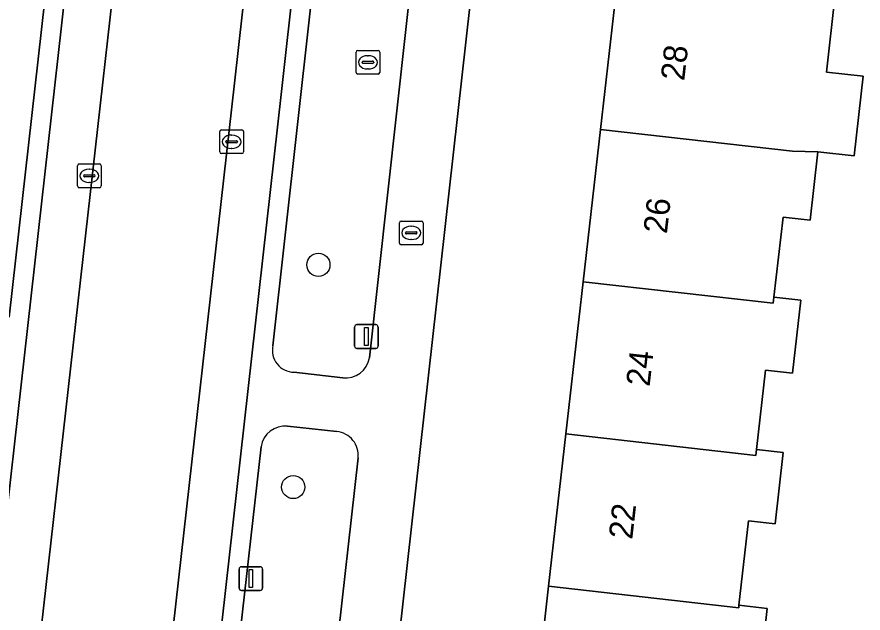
# Model space of a CAD drawing. Extents: x 162026 to 163502, y 387295 to 388169.
# Drawn here: x 162276.24 to 162311.89, y 387721.96 to 387747.09 of the extents above; entities that cross this region are included whole.
import ezdxf

# ---------------------------------------------------------------- set-up
doc = ezdxf.new("R2010")
doc.units = 0
for name, color, linetype in [('IMGEO_Berm_groen', 7, 'Continuous'), ('IMGEO_Boom', 7, 'Continuous'), ('IMGEO_Brandkraan', 7, 'Continuous'), ('IMGEO_Erf', 7, 'Continuous'), ('IMGEO_Groenvoorziening', 7, 'Continuous'), ('IMGEO_Kolk', 7, 'Continuous'), ('IMGEO_Lichtmast', 7, 'Continuous'), ('IMGEO_Pand', 7, 'Continuous'), ('IMGEO_Pand_nummerreeks', 7, 'Continuous'), ('IMGEO_Parkeervlak_open', 7, 'Continuous'), ('IMGEO_Rijbaan_lokaal_gesloten', 7, 'Continuous'), ('IMGEO_Rioolput', 7, 'Continuous'), ('IMGEO_Voetpad_open', 7, 'Continuous')]:
    doc.layers.add(name, color=color, linetype=linetype)

msp = doc.modelspace()

# ---------------------------------------------------------------- linework, layer by layer
at = {"layer": 'IMGEO_Berm_groen'}
msp.add_lwpolyline([(162275.919, 387734.426), (162279.054, 387762.323)], dxfattribs=at)
at = {"layer": 'IMGEO_Boom'}
for centre in [(162288.945, 387736.638), (162287.886, 387727.271)]:
    msp.add_circle(centre, 0.489, dxfattribs=at)
at = {"layer": 'IMGEO_Brandkraan'}
for p, q in [((162292.357, 387737.558), (162292.357, 387738.41)), ((162292.432, 387738.484), (162293.284, 387738.484)), ((162292.845, 387738.264), (162292.87, 387738.264)), ((162293.358, 387738.41), (162293.358, 387737.558)), ((162292.616, 387737.978), (162292.616, 387737.99)), ((162293.054, 387737.941), (162292.656, 387737.941)), ((162292.659, 387738.027), (162293.057, 387738.027)), ((162293.1, 387737.99), (162293.1, 387737.978)), ((162293.284, 387737.484), (162292.432, 387737.484)), ((162292.868, 387737.704), (162292.843, 387737.704))]:
    msp.add_line(p, q, dxfattribs=at)
for points in [[(162292.357, 387737.558), (162292.357, 387738.41)], [(162292.432, 387738.484), (162293.284, 387738.484)], [(162293.358, 387738.41), (162293.358, 387737.558)], [(162293.284, 387737.484), (162292.432, 387737.484)]]:
    msp.add_lwpolyline(points, dxfattribs=at)
for centre, radius, start, end in [((162292.434, 387738.408), 0.0765, 91.552, 178.448), ((162292.434, 387738.408), 0.0765, 91.552, 178.448), ((162293.282, 387738.408), 0.0765, 1.552, 88.448), ((162293.282, 387738.408), 0.0765, 1.552, 88.448), ((162292.656, 387737.987), 0.0403, 85.8775, 175.7526), ((162292.653, 387737.977), 0.0366, 178.938, 274.7102), ((162293.057, 387737.984), 0.043, 264.8664, 352.4533), ((162293.061, 387737.989), 0.0386, 1.7309, 96.639), ((162292.434, 387737.56), 0.0765, 181.552, 268.448), ((162292.434, 387737.56), 0.0765, 181.552, 268.448), ((162293.282, 387737.56), 0.0765, 271.552, 358.448), ((162293.282, 387737.56), 0.0765, 271.552, 358.448)]:
    msp.add_arc(centre, radius, start, end, dxfattribs=at)
for centre, major_axis, ratio, start_param, end_param in [((162292.844, 387737.984), (-0.387, 0.002), 0.722429, 4.712389, 7.853982), ((162292.869, 387737.984), (-0.39, 0.002), 0.717154, 1.570796, 4.712389)]:
    msp.add_ellipse(centre, major_axis=major_axis, ratio=ratio, start_param=start_param, end_param=end_param, dxfattribs=at)
at = {"layer": 'IMGEO_Erf'}
msp.add_lwpolyline([(162301.695, 387750), (162302.282, 387755.18), (162303.009, 387761.598), (162303.736, 387768.016), (162304.463, 387774.434), (162305.191, 387780.852), (162305.935, 387787.422), (162299.876, 387788.101), (162295.696, 387750.809), (162291.817, 387716.197), (162290.503, 387704.362), (162296.448, 387703.689), (162297.192, 387710.254), (162297.919, 387716.672), (162298.646, 387723.09), (162299.373, 387729.508), (162300.1, 387735.926), (162300.828, 387742.344), (162301.555, 387748.762)], close=True, dxfattribs=at)
msp.add_lwpolyline([(162310.706, 387747.921), (162310.348, 387744.766), (162311.895, 387744.592), (162311.513, 387741.226), (162309.984, 387741.4), (162309.659, 387738.526), (162308.524, 387738.654), (162308.141, 387735.275), (162309.269, 387735.147), (162308.92, 387732.065), (162307.788, 387732.193), (162307.411, 387728.86), (162308.535, 387728.733), (162308.193, 387725.719), (162307.07, 387725.846), (162306.667, 387722.288), (162307.851, 387722.154), (162307.525, 387719.278)], dxfattribs=at)
at = {"layer": 'IMGEO_Groenvoorziening'}
for points in [[(162290.111, 387760.971), (162287.029, 387733.23)], [(162291.103, 387732.722), (162294.178, 387760.535)], [(162287.914, 387732.111), (162289.97, 387731.868)], [(162289.721, 387729.609), (162287.647, 387729.835)], [(162286.53, 387728.972), (162285.571, 387720.388), (162289.655, 387719.881), (162290.618, 387728.495)]]:
    msp.add_lwpolyline(points, dxfattribs=at)
for centre, radius, start, end in [((162287.925, 387733.03), 0.919, 167.396, 269.2838), ((162290.066, 387732.919), 1.055, 264.763, 349.2514), ((162287.548, 387728.808), 1.031, 84.5146, 170.8652), ((162289.618, 387728.608), 1.006, 353.5637, 84.1188)]:
    msp.add_arc(centre, radius, start, end, dxfattribs=at)
at = {"layer": 'IMGEO_Kolk'}
for p, q in [((162284.79, 387741.401), (162284.79, 387742.253)), ((162284.865, 387742.327), (162285.717, 387742.327)), ((162285.278, 387742.107), (162285.303, 387742.107)), ((162285.791, 387742.253), (162285.791, 387741.401)), ((162285.049, 387741.821), (162285.049, 387741.833)), ((162285.487, 387741.784), (162285.089, 387741.784)), ((162285.092, 387741.87), (162285.49, 387741.87)), ((162285.533, 387741.833), (162285.533, 387741.821)), ((162285.301, 387741.547), (162285.276, 387741.547)), ((162285.717, 387741.327), (162284.865, 387741.327)), ((162278.794, 387739.964), (162278.794, 387740.816)), ((162278.869, 387740.89), (162279.721, 387740.89)), ((162279.282, 387740.67), (162279.307, 387740.67)), ((162279.795, 387740.816), (162279.795, 387739.964)), ((162279.053, 387740.384), (162279.053, 387740.396)), ((162279.491, 387740.347), (162279.093, 387740.347)), ((162279.096, 387740.433), (162279.494, 387740.433)), ((162279.537, 387740.396), (162279.537, 387740.384)), ((162279.305, 387740.11), (162279.28, 387740.11)), ((162279.721, 387739.89), (162278.869, 387739.89))]:
    msp.add_line(p, q, dxfattribs=at)
for points in [[(162284.79, 387741.401), (162284.79, 387742.253)], [(162284.865, 387742.327), (162285.717, 387742.327)], [(162285.791, 387742.253), (162285.791, 387741.401)], [(162285.717, 387741.327), (162284.865, 387741.327)], [(162278.794, 387739.964), (162278.794, 387740.816)], [(162278.869, 387740.89), (162279.721, 387740.89)], [(162279.795, 387740.816), (162279.795, 387739.964)], [(162279.721, 387739.89), (162278.869, 387739.89)]]:
    msp.add_lwpolyline(points, dxfattribs=at)
for centre, radius, start, end in [((162284.867, 387742.251), 0.0765, 91.552, 178.448), ((162284.867, 387742.251), 0.0765, 91.552, 178.448), ((162285.715, 387742.251), 0.0765, 1.552, 88.448), ((162285.715, 387742.251), 0.0765, 1.552, 88.448), ((162285.089, 387741.83), 0.0403, 85.8775, 175.7526), ((162285.086, 387741.82), 0.0366, 178.938, 274.7102), ((162285.49, 387741.827), 0.043, 264.8664, 352.4533), ((162285.494, 387741.832), 0.0386, 1.7309, 96.639), ((162284.867, 387741.403), 0.0765, 181.552, 268.448), ((162284.867, 387741.403), 0.0765, 181.552, 268.448), ((162285.715, 387741.403), 0.0765, 271.552, 358.448), ((162285.715, 387741.403), 0.0765, 271.552, 358.448), ((162278.871, 387740.814), 0.0765, 91.552, 178.448), ((162278.871, 387740.814), 0.0765, 91.552, 178.448), ((162279.719, 387740.814), 0.0765, 1.552, 88.448), ((162279.719, 387740.814), 0.0765, 1.552, 88.448), ((162279.093, 387740.393), 0.0403, 85.8775, 175.7526), ((162279.09, 387740.383), 0.0366, 178.938, 274.7102), ((162279.494, 387740.39), 0.043, 264.8664, 352.4533), ((162279.498, 387740.395), 0.0386, 1.7309, 96.639), ((162278.871, 387739.966), 0.0765, 181.552, 268.448), ((162278.871, 387739.966), 0.0765, 181.552, 268.448), ((162279.719, 387739.966), 0.0765, 271.552, 358.448), ((162279.719, 387739.966), 0.0765, 271.552, 358.448)]:
    msp.add_arc(centre, radius, start, end, dxfattribs=at)
for centre, major_axis, ratio, start_param, end_param in [((162285.277, 387741.827), (-0.387, 0.002), 0.722429, 4.712389, 7.853982), ((162285.302, 387741.827), (-0.39, 0.002), 0.717154, 1.570796, 4.712389), ((162279.281, 387740.39), (-0.387, 0.002), 0.722429, 4.712389, 7.853982), ((162279.306, 387740.39), (-0.39, 0.002), 0.717154, 1.570796, 4.712389)]:
    msp.add_ellipse(centre, major_axis=major_axis, ratio=ratio, start_param=start_param, end_param=end_param, dxfattribs=at)
at = {"layer": 'IMGEO_Lichtmast'}
for p, q in [((162290.472, 387733.216), (162290.472, 387734.016)), ((162290.472, 387734.016), (162290.472, 387733.216)), ((162290.572, 387734.116), (162291.362, 387734.116)), ((162291.362, 387734.116), (162290.572, 387734.116)), ((162291.462, 387734.016), (162291.462, 387733.216)), ((162291.462, 387733.216), (162291.462, 387734.016)), ((162291.362, 387733.116), (162290.572, 387733.116)), ((162290.572, 387733.116), (162291.362, 387733.116)), ((162285.704, 387723.913), (162286.494, 387723.913)), ((162286.494, 387723.913), (162285.704, 387723.913)), ((162285.604, 387723.013), (162285.604, 387723.813)), ((162285.604, 387723.813), (162285.604, 387723.013)), ((162286.594, 387723.813), (162286.594, 387723.013)), ((162286.594, 387723.013), (162286.594, 387723.813)), ((162286.494, 387722.913), (162285.704, 387722.913)), ((162285.704, 387722.913), (162286.494, 387722.913))]:
    msp.add_line(p, q, dxfattribs=at)
for points in [[(162290.892, 387733.991), (162291.042, 387733.991), (162291.042, 387733.241), (162290.892, 387733.241), (162290.892, 387733.991)], [(162286.024, 387723.788), (162286.174, 387723.788), (162286.174, 387723.038), (162286.024, 387723.038), (162286.024, 387723.788)]]:
    msp.add_lwpolyline(points, dxfattribs=at)
for centre, start, end in [((162290.572, 387734.016), 90, 180), ((162290.572, 387734.016), 90, 180), ((162291.362, 387734.016), 0, 90), ((162291.362, 387734.016), 360, 90), ((162290.572, 387733.216), 180, 270), ((162290.572, 387733.216), 180, 270), ((162291.362, 387733.216), 270, 0), ((162291.362, 387733.216), 270, 0), ((162285.704, 387723.813), 90, 180), ((162285.704, 387723.813), 90, 180), ((162286.494, 387723.813), 0, 90), ((162286.494, 387723.813), 360, 90), ((162285.704, 387723.013), 180, 270), ((162285.704, 387723.013), 180, 270), ((162286.494, 387723.013), 270, 0), ((162286.494, 387723.013), 270, 0)]:
    msp.add_arc(centre, 0.1, start, end, dxfattribs=at)
at = {"layer": 'IMGEO_Pand'}
for points in [[(162301.555, 387748.762), (162300.828, 387742.344), (162308.92, 387741.428), (162309.984, 387741.4), (162311.513, 387741.226), (162311.895, 387744.592), (162310.348, 387744.766), (162310.706, 387747.921), (162309.594, 387748.046), (162309.572, 387747.854)], [(162308.92, 387741.428), (162300.828, 387742.344), (162300.1, 387735.926), (162308.112, 387735.019), (162308.141, 387735.275), (162308.524, 387738.654), (162309.659, 387738.526), (162309.984, 387741.4)], [(162300.1, 387735.926), (162299.373, 387729.508), (162307.382, 387728.602), (162307.411, 387728.86), (162307.788, 387732.193), (162308.92, 387732.065), (162309.269, 387735.147), (162308.141, 387735.275), (162308.112, 387735.019)], [(162306.655, 387722.183), (162306.667, 387722.288), (162307.07, 387725.846), (162308.193, 387725.719), (162308.535, 387728.733), (162307.411, 387728.86), (162307.382, 387728.602), (162299.373, 387729.508), (162298.646, 387723.09)], [(162305.933, 387715.839), (162306.338, 387719.412), (162307.525, 387719.278), (162307.851, 387722.154), (162306.667, 387722.288), (162306.655, 387722.183), (162298.646, 387723.09), (162297.919, 387716.672)]]:
    msp.add_lwpolyline(points, close=True, dxfattribs=at)
at = {"layer": 'IMGEO_Parkeervlak_open'}
for points in [[(162284.902, 387807.407), (162278.703, 387751.857), (162273.411, 387704.935), (162275.389, 387704.712), (162277.051, 387719.431), (162280.695, 387751.699)], [(162292.493, 387807.458), (162285.406, 387744.3), (162281.03, 387705.382)], [(162283.154, 387706.135), (162287.384, 387743.942), (162292.495, 387789.737), (162292.997, 387794.228), (162294.36, 387806.319)]]:
    msp.add_lwpolyline(points, dxfattribs=at)
at = {"layer": 'IMGEO_Rijbaan_lokaal_gesloten'}
msp.add_lwpolyline([(162280.695, 387751.699), (162277.051, 387719.431), (162275.389, 387704.712), (162274.879, 387700.201), (162274.531, 387697.118), (162273.679, 387689.571), (162273.587, 387688.753), (162272.502, 387679.152), (162272.326, 387677.593), (162277.825, 387676.969), (162277.888, 387677.541), (162277.915, 387677.791), (162278.598, 387683.798), (162278.673, 387684.455), (162279.219, 387689.263), (162280.396, 387699.618), (162280.554, 387700.852), (162280.829, 387703.47), (162281.027, 387705.35), (162281.03, 387705.382), (162285.406, 387744.3), (162292.493, 387807.458)], dxfattribs=at)
at = {"layer": 'IMGEO_Rioolput'}
for p, q in [((162290.607, 387745.675), (162291.459, 387745.675)), ((162290.532, 387744.749), (162290.532, 387745.601)), ((162291.02, 387745.455), (162291.045, 387745.455)), ((162291.533, 387745.601), (162291.533, 387744.749)), ((162290.791, 387745.169), (162290.791, 387745.181)), ((162291.229, 387745.132), (162290.831, 387745.132)), ((162290.834, 387745.218), (162291.232, 387745.218)), ((162291.275, 387745.181), (162291.275, 387745.169)), ((162291.459, 387744.675), (162290.607, 387744.675)), ((162291.043, 387744.895), (162291.018, 387744.895))]:
    msp.add_line(p, q, dxfattribs=at)
for points in [[(162290.607, 387745.675), (162291.459, 387745.675)], [(162290.532, 387744.749), (162290.532, 387745.601)], [(162291.533, 387745.601), (162291.533, 387744.749)], [(162291.459, 387744.675), (162290.607, 387744.675)]]:
    msp.add_lwpolyline(points, dxfattribs=at)
for centre, radius, start, end in [((162290.609, 387745.599), 0.0765, 91.552, 178.448), ((162290.609, 387745.599), 0.0765, 91.552, 178.448), ((162291.457, 387745.599), 0.0765, 1.552, 88.448), ((162291.457, 387745.599), 0.0765, 1.552, 88.448), ((162290.831, 387745.178), 0.0403, 85.8775, 175.7526), ((162290.828, 387745.168), 0.0366, 178.938, 274.7102), ((162291.232, 387745.175), 0.043, 264.8664, 352.4533), ((162291.236, 387745.18), 0.0386, 1.7309, 96.639), ((162290.609, 387744.751), 0.0765, 181.552, 268.448), ((162290.609, 387744.751), 0.0765, 181.552, 268.448), ((162291.457, 387744.751), 0.0765, 271.552, 358.448), ((162291.457, 387744.751), 0.0765, 271.552, 358.448)]:
    msp.add_arc(centre, radius, start, end, dxfattribs=at)
for centre, major_axis, ratio, start_param, end_param in [((162291.019, 387745.175), (-0.387, 0.002), 0.722429, 4.712389, 7.853982), ((162291.044, 387745.175), (-0.39, 0.002), 0.717154, 1.570796, 4.712389)]:
    msp.add_ellipse(centre, major_axis=major_axis, ratio=ratio, start_param=start_param, end_param=end_param, dxfattribs=at)
at = {"layer": 'IMGEO_Voetpad_open'}
for points in [[(162290.361, 387703.086), (162290.503, 387704.362), (162291.817, 387716.197), (162295.696, 387750.809), (162299.876, 387788.101), (162300.031, 387789.486), (162300.27, 387789.459), (162300.281, 387789.552), (162302.135, 387805.96), (162302.745, 387811.357), (162303.178, 387815.842), (162302.483, 387815.921), (162299.685, 387816.236)], [(162273.411, 387704.935), (162278.703, 387751.857), (162284.902, 387807.407)], [(162294.36, 387806.319), (162292.997, 387794.228), (162292.495, 387789.737), (162287.384, 387743.942), (162283.154, 387706.135)], [(162279.054, 387762.323), (162275.919, 387734.426)], [(162287.029, 387733.23), (162290.111, 387760.971)], [(162294.178, 387760.535), (162291.103, 387732.722)], [(162289.97, 387731.868), (162287.914, 387732.111)], [(162287.647, 387729.835), (162289.721, 387729.609)], [(162283.869, 387705.144), (162285.302, 387717.982), (162285.571, 387720.388), (162286.53, 387728.972)], [(162290.618, 387728.495), (162289.655, 387719.881), (162289.553, 387718.97), (162287.965, 387704.772)]]:
    msp.add_lwpolyline(points, dxfattribs=at)
for centre, radius, start, end in [((162287.925, 387733.03), 0.919, 167.396, 269.2838), ((162290.066, 387732.919), 1.055, 264.763, 349.2514), ((162287.548, 387728.808), 1.031, 84.5146, 170.8652), ((162289.618, 387728.608), 1.006, 353.5637, 84.1188)]:
    msp.add_arc(centre, radius, start, end, dxfattribs=at)

# ---------------------------------------------------------------- texts
at = {"layer": 'IMGEO_Pand_nummerreeks'}
for s, p in [('28', (162304.358, 387744.368)), ('26', (162303.628, 387737.924)), ('24', (162302.899, 387731.483)), ('22', (162302.168, 387725.039))]:
    msp.add_text(s, height=1, rotation=83.5359, dxfattribs=at).set_placement(p)

doc.saveas('drawing.dxf')
